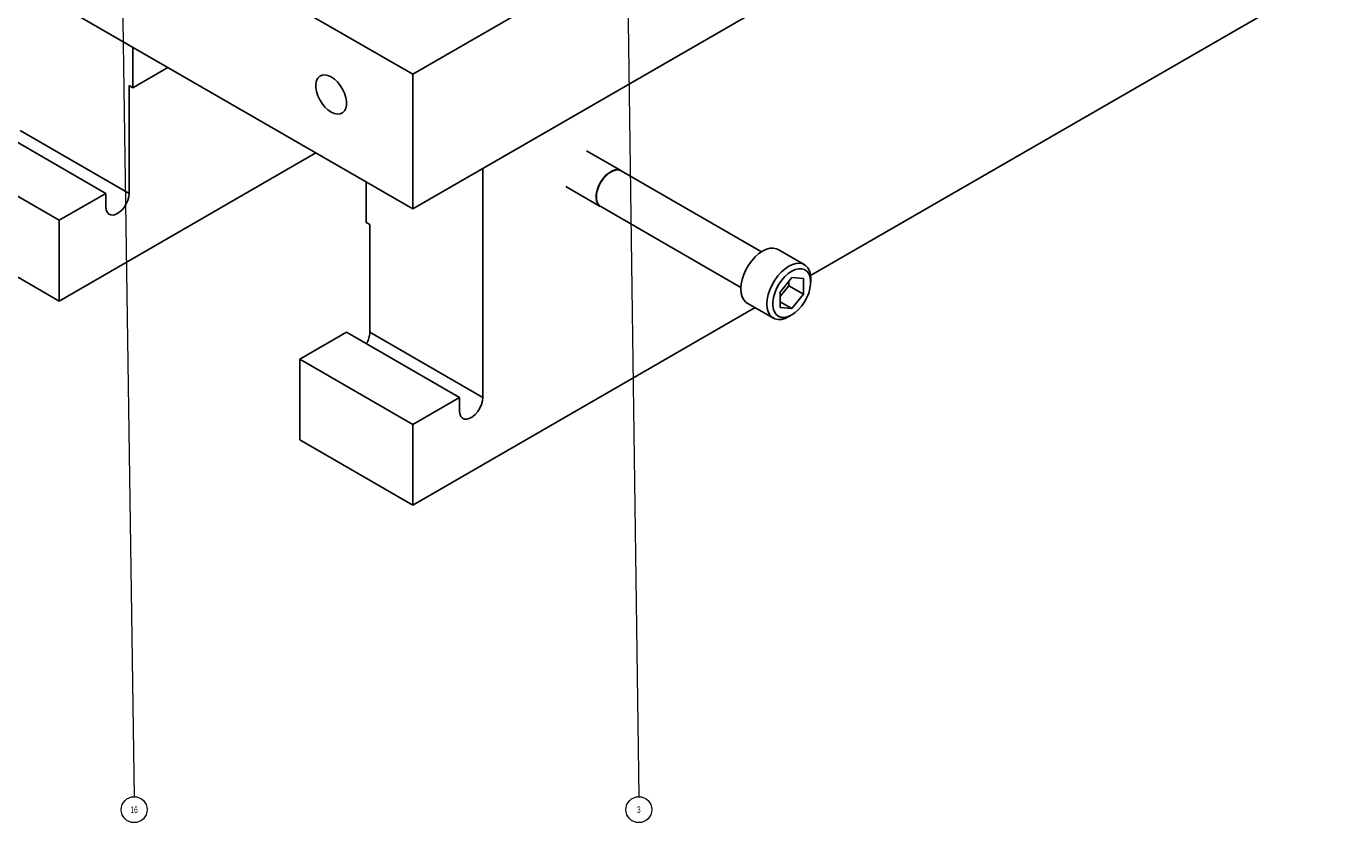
# Model space of a CAD drawing. Header units: inches. Extents: x 1802 to 2468, y -253 to -72.
# Tile 338 of 570: x 2120 to 2140, y -129 to -116. Entities that reach past the tile are written whole.
import ezdxf

# ---------------------------------------------------------------- set-up
doc = ezdxf.new("R2010")
doc.units = ezdxf.units.IN
doc.header["$LTSCALE"] = 0.5
doc.header["$MEASUREMENT"] = 0
for name, color, linetype in [('DSS-M-S', 53, 'Continuous'), ('SID-M-S', 105, 'Continuous'), ('SVD-M-S', 8, 'Continuous')]:
    doc.layers.add(name, color=color, linetype=linetype)
doc.styles.add('SLDTEXTSTYLE0', font='TXT', dxfattribs={"width": 0.595745})

msp = doc.modelspace()

# ---------------------------------------------------------------- linework, layer by layer
at = {"layer": 'DSS-M-S', "linetype": 'Continuous', "lineweight": 25}
for p, q in [((2113.66799, -110.02038), (2126.04236, -117.16395)), ((2113.66799, -112.06173), (2126.04236, -119.2053)), ((2126.04236, -117.16395), (2131.52258, -114.00029)), ((2126.04236, -119.2053), (2133.29063, -115.02096)), ((2127.10302, -118.593), (2133.29063, -115.02096)), ((2132.07197, -120.21546), (2140.18449, -115.5322)), ((2121.79972, -116.75608), (2121.79972, -117.36868)), ((2122.33031, -117.06238), (2121.79972, -117.36868)), ((2124.63251, -117.19148), (2124.604, -117.22033)), ((2124.66855, -117.17481), (2124.63251, -117.19148)), ((2124.71056, -117.17105), (2124.66855, -117.17481)), ((2124.75669, -117.18037), (2124.71056, -117.17105)), ((2124.80492, -117.20236), (2124.75669, -117.18037)), ((2126.04236, -119.2053), (2126.04236, -117.16395)), ((2121.74315, -117.33603), (2121.74315, -118.96911)), ((2121.79972, -117.36868), (2121.74315, -117.33603)), ((2124.58427, -117.26011), (2124.57419, -117.30907)), ((2124.57419, -117.30907), (2124.57419, -117.36508)), ((2124.57419, -117.36508), (2124.58427, -117.42568)), ((2124.604, -117.22033), (2124.58427, -117.26011)), ((2124.85316, -117.23606), (2124.80492, -117.20236)), ((2124.89928, -117.28), (2124.85316, -117.23606)), ((2124.94129, -117.33225), (2124.89928, -117.28)), ((2124.97733, -117.39054), (2124.94129, -117.33225)), ((2125.00584, -117.45231), (2124.97733, -117.39054)), ((2124.58427, -117.42568), (2124.604, -117.48824)), ((2124.604, -117.48824), (2124.63251, -117.55001)), ((2124.63251, -117.55001), (2124.66855, -117.60829)), ((2125.02557, -117.51486), (2125.00584, -117.45231)), ((2125.03565, -117.57547), (2125.02557, -117.51486)), ((2125.03565, -117.63147), (2125.03565, -117.57547)), ((2124.66855, -117.60829), (2124.71056, -117.66054)), ((2124.71056, -117.66054), (2124.75669, -117.70448)), ((2124.75669, -117.70448), (2124.80492, -117.73818)), ((2124.80492, -117.73818), (2124.85316, -117.76017)), ((2124.85316, -117.76017), (2124.89928, -117.76949)), ((2124.89928, -117.76949), (2124.94129, -117.76574)), ((2124.94129, -117.76574), (2124.97733, -117.74907)), ((2124.97733, -117.74907), (2125.00584, -117.72021)), ((2125.00584, -117.72021), (2125.02557, -117.68044)), ((2125.02557, -117.68044), (2125.03565, -117.63147)), ((2121.3896, -118.96908), (2119.73497, -118.01388)), ((2121.74315, -118.96911), (2120.08852, -118.01391)), ((2124.57221, -118.3566), (2120.68249, -120.60209)), ((2120.68249, -119.37728), (2119.02786, -118.42208)), ((2127.10302, -118.593), (2127.10302, -122.0633)), ((2125.33525, -118.7971), (2125.33525, -119.4097)), ((2121.3896, -118.96908), (2120.68249, -119.37728)), ((2121.3896, -119.17321), (2121.3896, -118.96908)), ((2121.74315, -118.96911), (2121.73801, -119.02093)), ((2121.39473, -119.2191), (2121.3896, -119.17321)), ((2121.66679, -119.18119), (2121.62906, -119.22584)), ((2121.69869, -119.13014), (2121.66679, -119.18119)), ((2121.7229, -119.07567), (2121.69869, -119.13014)), ((2121.73801, -119.02093), (2121.7229, -119.07567)), ((2120.68249, -119.37728), (2120.68249, -120.60209)), ((2121.40984, -119.25639), (2121.39473, -119.2191)), ((2121.43405, -119.28291), (2121.40984, -119.25639)), ((2121.46595, -119.29713), (2121.43405, -119.28291)), ((2121.50369, -119.29822), (2121.46595, -119.29713)), ((2121.54506, -119.28611), (2121.50369, -119.29822)), ((2121.58768, -119.26151), (2121.54506, -119.28611)), ((2121.62906, -119.22584), (2121.58768, -119.26151)), ((2125.39182, -119.44236), (2125.33525, -119.4097)), ((2125.39182, -121.07544), (2125.39182, -119.44236)), ((2119.02786, -119.64689), (2120.68249, -120.60209)), ((2126.04236, -123.69628), (2131.23094, -120.70097)), ((2124.33116, -121.48361), (2125.03827, -121.07541)), ((2126.74946, -122.06326), (2125.03827, -121.07541)), ((2127.10302, -122.0633), (2125.39182, -121.07544)), ((2126.04236, -122.47147), (2124.33116, -121.48361)), ((2124.33116, -122.70842), (2124.33116, -121.48361)), ((2126.74946, -122.06326), (2126.04236, -122.47147)), ((2126.74946, -122.2674), (2126.74946, -122.06326)), ((2127.08277, -122.16985), (2127.05856, -122.22433)), ((2127.09788, -122.11511), (2127.08277, -122.16985)), ((2127.10302, -122.0633), (2127.09788, -122.11511)), ((2126.7546, -122.31329), (2126.74946, -122.2674)), ((2126.76971, -122.35058), (2126.7546, -122.31329)), ((2126.79392, -122.3771), (2126.76971, -122.35058)), ((2126.82582, -122.39132), (2126.79392, -122.3771)), ((2126.86356, -122.39241), (2126.82582, -122.39132)), ((2126.90493, -122.3803), (2126.86356, -122.39241)), ((2126.94755, -122.35569), (2126.90493, -122.3803)), ((2126.98893, -122.32003), (2126.94755, -122.35569)), ((2127.02666, -122.27538), (2126.98893, -122.32003)), ((2127.05856, -122.22433), (2127.02666, -122.27538)), ((2126.04236, -122.47147), (2126.04236, -123.69628)), ((2124.33116, -122.70842), (2126.04236, -123.69628))]:
    msp.add_line(p, q, dxfattribs=at)
msp.add_arc((2125.02408, -121.06097), 0.36802, 329.160338, 357.746628, dxfattribs=at)
at = {"layer": 'SID-M-S', "linetype": 'Continuous', "lineweight": 0}
for p, q in [((2129.26178, -112.79679), (2129.46707, -128.11727)), ((2121.6218, -114.47818), (2121.81652, -128.11727))]:
    msp.add_line(p, q, dxfattribs=at)
for centre in [(2121.81933, -128.31394), (2129.4697, -128.31394)]:
    msp.add_circle(centre, 0.1967, dxfattribs=at)
at = {"layer": 'SVD-M-S', "linetype": 'Continuous', "lineweight": 25}
for p, q in [((2129.19749, -118.625), (2128.67347, -118.32249)), ((2128.88929, -118.79811), (2128.85835, -118.85802)), ((2128.89532, -118.8016), (2128.86439, -118.86151)), ((2128.92733, -118.74276), (2128.88929, -118.79811)), ((2128.93336, -118.74625), (2128.89532, -118.8016)), ((2128.97069, -118.69456), (2128.92733, -118.74276)), ((2128.97673, -118.69804), (2128.93336, -118.74625)), ((2129.01736, -118.65576), (2128.97069, -118.69456)), ((2129.02339, -118.65924), (2128.97673, -118.69804)), ((2129.06514, -118.62817), (2129.01736, -118.65576)), ((2129.07117, -118.63166), (2129.02339, -118.65924)), ((2129.1118, -118.6131), (2129.06514, -118.62817)), ((2129.11784, -118.61658), (2129.07117, -118.63166)), ((2129.15517, -118.61123), (2129.1118, -118.6131)), ((2129.16121, -118.61471), (2129.11784, -118.61658)), ((2129.19321, -118.62266), (2129.15517, -118.61123)), ((2129.19924, -118.62615), (2129.16121, -118.61471)), ((2129.19749, -118.625), (2129.19321, -118.62266)), ((2129.20352, -118.62848), (2129.19924, -118.62615)), ((2131.32719, -119.85445), (2129.20352, -118.62848)), ((2128.36099, -118.86377), (2128.88501, -119.16628)), ((2128.82319, -118.98024), (2128.8206, -119.03683)), ((2128.83597, -118.9197), (2128.82319, -118.98024)), ((2128.82922, -118.98372), (2128.82664, -119.04031)), ((2128.84201, -118.92318), (2128.82922, -118.98372)), ((2128.85835, -118.85802), (2128.83597, -118.9197)), ((2128.86439, -118.86151), (2128.84201, -118.92318)), ((2128.8206, -119.03683), (2128.82833, -119.08682)), ((2128.82664, -119.04031), (2128.83437, -119.0903)), ((2128.82833, -119.08682), (2128.84602, -119.12787)), ((2128.83437, -119.0903), (2128.85205, -119.13135)), ((2128.84602, -119.12787), (2128.87283, -119.15806)), ((2128.85205, -119.13135), (2128.87887, -119.16154)), ((2128.87283, -119.15806), (2128.88501, -119.16628)), ((2128.87887, -119.16154), (2128.89105, -119.16976)), ((2128.89105, -119.16976), (2131.01471, -120.39573)), ((2131.45902, -119.80083), (2131.40322, -119.81578)), ((2131.51139, -119.7988), (2131.45902, -119.80083)), ((2131.55871, -119.80975), (2131.51139, -119.7988)), ((2131.17993, -119.99015), (2131.1326, -120.05574)), ((2131.23229, -119.93172), (2131.17993, -119.99015)), ((2131.2881, -119.88224), (2131.23229, -119.93172)), ((2131.34566, -119.84319), (2131.2881, -119.88224)), ((2131.40322, -119.81578), (2131.34566, -119.84319)), ((2131.58001, -119.81999), (2131.55871, -119.80975)), ((2131.97776, -120.0496), (2131.58001, -119.81999)), ((2131.05861, -120.20028), (2131.03419, -120.27484)), ((2131.09175, -120.1265), (2131.05861, -120.20028)), ((2131.1326, -120.05574), (2131.09175, -120.1265)), ((2131.63004, -120.16134), (2131.57768, -120.21976)), ((2131.68585, -120.11185), (2131.63004, -120.16134)), ((2131.73482, -120.18547), (2131.68383, -120.23166)), ((2131.74341, -120.07281), (2131.68585, -120.11185)), ((2131.7876, -120.14935), (2131.73482, -120.18547)), ((2131.80096, -120.0454), (2131.74341, -120.07281)), ((2131.84038, -120.12453), (2131.7876, -120.14935)), ((2131.85677, -120.03045), (2131.80096, -120.0454)), ((2131.89137, -120.11185), (2131.84038, -120.12453)), ((2131.90913, -120.02841), (2131.85677, -120.03045)), ((2131.93882, -120.11174), (2131.89137, -120.11185)), ((2131.95646, -120.03936), (2131.90913, -120.02841)), ((2131.98113, -120.12421), (2131.93882, -120.11174)), ((2131.99732, -120.06295), (2131.95646, -120.03936)), ((2132.01684, -120.14883), (2131.98113, -120.12421)), ((2132.03046, -120.09847), (2131.99732, -120.06295)), ((2132.04475, -120.18477), (2132.01684, -120.14883)), ((2132.05487, -120.14485), (2132.03046, -120.09847)), ((2132.0639, -120.23079), (2132.04475, -120.18477)), ((2132.06983, -120.20066), (2132.05487, -120.14485)), ((2132.07486, -120.26422), (2132.06983, -120.20066)), ((2131.01924, -120.34792), (2131.0142, -120.41729)), ((2131.03419, -120.27484), (2131.01924, -120.34792)), ((2131.4895, -120.35611), (2131.45636, -120.4299)), ((2131.53035, -120.28535), (2131.4895, -120.35611)), ((2131.57768, -120.21976), (2131.53035, -120.28535)), ((2131.59407, -120.34765), (2131.55836, -120.41351)), ((2131.63638, -120.28634), (2131.59407, -120.34765)), ((2131.7876, -120.24536), (2131.61082, -120.46527)), ((2131.61082, -120.53425), (2131.74341, -120.36932)), ((2131.68383, -120.23166), (2131.63638, -120.28634)), ((2131.74341, -120.36932), (2131.74341, -120.30034)), ((2131.74341, -120.36932), (2131.96438, -120.49688)), ((2131.96438, -120.26117), (2131.7876, -120.24536)), ((2131.96438, -120.49688), (2131.96438, -120.26117)), ((2132.07364, -120.28534), (2132.0639, -120.23079)), ((2132.0639, -120.41235), (2132.07364, -120.34656)), ((2132.07364, -120.34656), (2132.07364, -120.28534)), ((2132.07486, -120.31524), (2132.07486, -120.26422)), ((2131.0142, -120.41729), (2131.01924, -120.48085)), ((2131.01924, -120.48085), (2131.03419, -120.53666)), ((2131.03419, -120.53666), (2131.05861, -120.58303)), ((2131.05861, -120.58303), (2131.09175, -120.61856)), ((2131.41699, -120.57754), (2131.41195, -120.64691)), ((2131.43194, -120.50446), (2131.41699, -120.57754)), ((2131.45636, -120.4299), (2131.43194, -120.50446)), ((2131.5113, -120.5498), (2131.50156, -120.61559)), ((2131.53045, -120.48166), (2131.5113, -120.5498)), ((2131.55836, -120.41351), (2131.53045, -120.48166)), ((2131.61082, -120.46527), (2131.61082, -120.70098)), ((2131.7876, -120.71679), (2131.96438, -120.49688)), ((2131.98113, -120.6145), (2132.01684, -120.54864)), ((2132.01684, -120.54864), (2132.04475, -120.48049)), ((2132.04475, -120.48049), (2132.0639, -120.41235)), ((2131.09175, -120.61856), (2131.1113, -120.63191)), ((2131.1113, -120.63191), (2131.50905, -120.86152)), ((2131.41195, -120.64691), (2131.41699, -120.71047)), ((2131.41699, -120.71047), (2131.43194, -120.76628)), ((2131.43194, -120.76628), (2131.45636, -120.81265)), ((2131.50156, -120.61559), (2131.50156, -120.67681)), ((2131.50156, -120.67681), (2131.5113, -120.73136)), ((2131.5113, -120.73136), (2131.53045, -120.77738)), ((2131.53045, -120.77738), (2131.55836, -120.81332)), ((2131.61082, -120.61474), (2131.7876, -120.71679)), ((2131.61082, -120.70098), (2131.7876, -120.71679)), ((2131.7876, -120.81279), (2131.84038, -120.77667)), ((2131.84038, -120.77667), (2131.89137, -120.73049)), ((2131.89137, -120.73049), (2131.93882, -120.67581)), ((2131.93882, -120.67581), (2131.98113, -120.6145)), ((2131.45636, -120.81265), (2131.4895, -120.84817)), ((2131.4895, -120.84817), (2131.53035, -120.87176)), ((2131.53035, -120.87176), (2131.57768, -120.88271)), ((2131.55836, -120.81332), (2131.59407, -120.83794)), ((2131.57768, -120.88271), (2131.63004, -120.88068)), ((2131.59407, -120.83794), (2131.63638, -120.85041)), ((2131.63004, -120.88068), (2131.68585, -120.86573)), ((2131.63638, -120.85041), (2131.68383, -120.8503)), ((2131.68383, -120.8503), (2131.73482, -120.83762)), ((2131.68585, -120.86573), (2131.74341, -120.83832)), ((2131.73482, -120.83762), (2131.7876, -120.81279)), ((2131.74341, -120.83832), (2131.74341, -120.83832)), ((2131.74346, -120.83828), (2131.78765, -120.81277))]:
    msp.add_line(p, q, dxfattribs=at)

# ---------------------------------------------------------------- texts
at = {"layer": 'SID-M-S', "linetype": 'Continuous', "lineweight": 0, "char_height": 0.1, "attachment_point": 2, "style": 'SLDTEXTSTYLE0'}
for s, insert in [('16', (2121.81731, -128.26339)), ('3', (2129.46869, -128.26339))]:
    msp.add_mtext(s, dxfattribs=dict(at, insert=insert))

doc.saveas('drawing.dxf')
